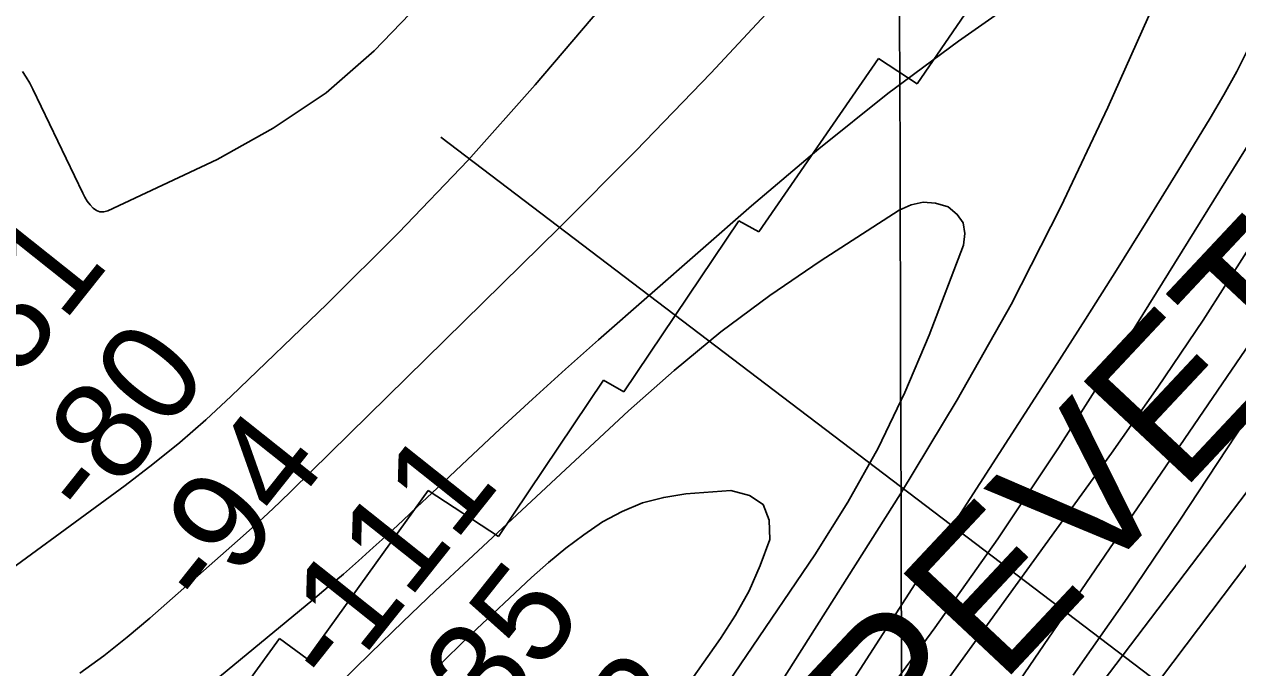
# Model space of a CAD drawing. Extents: x 3361039 to 3398939, y 576572 to 602007.
# Drawn here: x 3385600 to 3386421, y 597245 to 597681 of the extents above; entities that cross this region are included whole.
import ezdxf

# ---------------------------------------------------------------- set-up
doc = ezdxf.new("R2010")
doc.units = 0
for name, color, linetype in [('V-GRID-MAJR', 7, 'Continuous'), ('V-RIVR-EDGE', 7, 'Continuous'), ('V-RIVR-RANG', 7, 'Continuous'), ('V-RRAP-RVMT', 7, 'Continuous'), ('V-RRAP-RVMT-IDEN', 7, 'Continuous'), ('V-TOPO-DPTH', 7, 'Continuous'), ('V-TOPO-MAJR', 7, 'Continuous'), ('V-TOPO-MINR', 7, 'Continuous')]:
    doc.layers.add(name, color=color, linetype=linetype)

msp = doc.modelspace()

# ---------------------------------------------------------------- linework, layer by layer
at = {"layer": 'V-GRID-MAJR'}
msp.add_spline([(3386238.02, 582015.196), (3386220.397, 588073.2390000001), (3386202.7660000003, 594134.366), (3386185.134, 600195.512), (3386185.125, 600198.577)], degree=3, dxfattribs=at)
at = {"layer": 'V-RIVR-EDGE'}
msp.add_spline([(3385039.1726474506, 595098.5520427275), (3385046.55091644, 595110.0766244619), (3385052.214156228, 595120.2815068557), (3385054.339722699, 595124.8571308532), (3385059.995120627, 595131.8906542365), (3385068.493029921, 595148.4312841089), (3385075.572733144, 595161.4516670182), (3385079.1121490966, 595167.7856718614), (3385083.342370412, 595168.4799624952), (3385085.4600950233, 595169.8842274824), (3385085.8176961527, 595171.9975955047), (3385085.830765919, 595177.2831938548), (3385085.8403504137, 595181.1592993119), (3385086.204050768, 595185.7392798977), (3385086.2153778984, 595190.3201318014), (3385091.5323436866, 595202.9924980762), (3385094.0172539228, 595210.3862365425), (3385097.581938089, 595226.939064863), (3385101.481569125, 595236.4435573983), (3385102.912844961, 595245.2494027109), (3385105.068036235, 595261.8057163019), (3385104.7435451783, 595273.082530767), (3385103.3532212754, 595280.8382269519), (3385099.4875716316, 595285.0762901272), (3385099.4927995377, 595287.1905294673), (3385099.8556285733, 595291.4181368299), (3385099.8730549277, 595298.4656012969), (3385098.8307476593, 595304.4585600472), (3385096.3711056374, 595307.2836450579), (3385096.3850467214, 595312.9216166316), (3385101.321757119, 595314.3189110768), (3385103.7935975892, 595316.427051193), (3385103.8057960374, 595321.36027632), (3385106.282864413, 595325.5826557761), (3385108.0578002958, 595330.8638975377), (3385108.773873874, 595335.443006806), (3385110.5627508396, 595346.3622201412), (3385112.372539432, 595365.7383908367), (3385114.1631590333, 595377.3623506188), (3385118.410806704, 595385.1041057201), (3385120.89571694, 595392.4978441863), (3385120.5659979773, 595401.660419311), (3385120.5860382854, 595409.7650034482), (3385123.0787903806, 595420.3301009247), (3385126.613849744, 595424.902239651), (3385130.1523943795, 595430.8838712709), (3385132.6451464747, 595441.4489687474), (3385135.151839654, 595457.6520377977), (3385137.310516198, 595475.6178442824), (3385138.071898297, 595498.5203611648), (3385142.719841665, 595525.6417722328), (3385148.425776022, 595553.1129425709), (3385152.3506752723, 595572.8362585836), (3385153.786307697, 595583.4039700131), (3385153.8150611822, 595595.0322863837), (3385152.432579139, 595605.959341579), (3385150.6898820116, 595613.7159090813), (3385147.175734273, 595617.6007277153), (3385147.187061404, 595622.181579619), (3385148.2929748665, 595641.9118661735), (3385147.609140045, 595650.3705661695), (3385149.0447724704, 595660.9382775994), (3385151.541009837, 595672.9128679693), (3385155.4354129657, 595680.3031211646), (3385161.447540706, 595689.0976393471), (3385174.8769324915, 595704.9213243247), (3385189.3695431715, 595723.2090079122), (3385205.262933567, 595737.969473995), (3385217.976251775, 595749.2140497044), (3385229.9917940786, 595763.2793538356), (3385235.652419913, 595772.427116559), (3385242.375393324, 595783.6865046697), (3385242.38846309, 595788.97210302), (3385243.8031838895, 595791.0828570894), (3385255.820468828, 595805.8529076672), (3385261.4898078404, 595818.5244026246), (3385266.080244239, 595822.3891809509), (3385272.078430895, 595825.5457275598), (3385277.729472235, 595830.8173848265), (3385281.267145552, 595836.4466432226), (3385285.5060800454, 595840.6646660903), (3385292.2264395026, 595850.8669345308), (3385303.8843806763, 595862.8188706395), (3385309.548491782, 595873.3761262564), (3385312.743376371, 595882.8823614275), (3385318.045529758, 595889.5643829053), (3385324.754562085, 595895.1857994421), (3385327.237729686, 595901.8747914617), (3385327.249928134, 595906.8080165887), (3385329.7278678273, 595911.3827692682), (3385338.5694371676, 595924.398795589), (3385339.973702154, 595922.2810709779), (3385342.4455426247, 595924.3892110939), (3385347.0446922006, 595931.7777216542), (3385359.4169643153, 595947.6040205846), (3385367.187472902, 595954.9846892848), (3385371.4316353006, 595961.3169514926), (3385374.621291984, 595968.7089473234), (3385379.2117283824, 595972.5737256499), (3385383.792580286, 595972.5623985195), (3385388.0289008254, 595975.7233017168), (3385397.928461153, 595989.0890873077), (3385403.9240338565, 595991.1885142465), (3385406.7465049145, 595992.5910365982), (3385414.498715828, 595992.5718676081), (3385420.499516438, 595996.7855338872), (3385443.802329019, 596015.4038077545), (3385458.631629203, 596027.3479020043), (3385476.993374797, 596042.8070153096), (3385492.530906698, 596056.1588598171), (3385508.066695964, 596068.8059578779), (3385514.7765996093, 596074.779747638), (3385521.1428432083, 596084.2781409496), (3385525.7480920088, 596094.1332640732), (3385532.1082363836, 596101.165044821), (3385542.3514567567, 596111.0062268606), (3385562.1436068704, 596134.9188122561), (3385576.631860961, 596151.4446297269), (3385584.411082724, 596162.3490306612), (3385590.412754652, 596166.915070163), (3385596.0542114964, 596168.3106219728), (3385598.8775538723, 596170.0655175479), (3385600.647261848, 596173.2325199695), (3385605.230727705, 596174.2783125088), (3385612.291261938, 596179.546484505), (3385619.0020369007, 596185.8726474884), (3385628.532668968, 596192.5442131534), (3385646.5516258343, 596211.8803032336), (3385659.632129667, 596229.1143524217), (3385667.3956677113, 596233.6760353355), (3385673.390369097, 596235.4230890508), (3385677.982548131, 596239.9926138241), (3385679.0544802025, 596245.9803446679), (3385681.540261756, 596253.7264563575), (3385686.49004192, 596260.4093491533), (3385700.262222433, 596272.3560573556), (3385722.5087866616, 596291.3293183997), (3385752.880846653, 596318.7394964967), (3385795.2623497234, 596357.7483661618), (3385843.310577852, 596408.3716111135), (3385868.0298538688, 596429.8053854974), (3385900.8842101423, 596463.5521823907), (3385921.7177962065, 596481.1194358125), (3385922.430384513, 596484.289052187), (3385923.854689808, 596490.2759117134), (3385925.633110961, 596496.9666463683), (3385930.937006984, 596504.3534142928), (3385939.7724770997, 596514.9028280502), (3385953.5524994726, 596530.020895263), (3385972.2744601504, 596548.6504962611), (3385986.758357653, 596563.4144476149), (3385999.1166886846, 596573.6027749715), (3386001.5989849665, 596579.9393937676), (3386003.7254227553, 596584.8673909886), (3386006.5505077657, 596587.32703301), (3386011.4811189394, 596586.2577148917), (3386014.307075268, 596589.0697301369), (3386018.5582082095, 596598.2209781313), (3386024.565108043, 596604.9012569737), (3386033.037749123, 596611.2230633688), (3386047.1596889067, 596622.1117805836), (3386061.6279026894, 596630.5330139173), (3386063.0522079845, 596636.5198734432), (3386069.4201942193, 596646.7230132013), (3386077.904162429, 596657.6256714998), (3386083.555203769, 596662.8973287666), (3386086.376803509, 596663.9474778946), (3386089.196660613, 596664.2928805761), (3386094.83724614, 596665.3360591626), (3386098.0173183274, 596668.8519495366), (3386106.4978012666, 596678.3451149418), (3386117.095137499, 596688.8901721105), (3386129.453468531, 596699.0784994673), (3386144.6290427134, 596708.5551098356), (3386170.3975965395, 596726.8149112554), (3386181.688352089, 596732.7773738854), (3386189.1073587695, 596740.5112871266), (3386194.410383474, 596747.545681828), (3386198.647575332, 596751.0589582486), (3386208.166880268, 596753.1496720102), (3386220.161510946, 596758.758018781), (3386225.4558224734, 596762.2686812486), (3386241.7007147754, 596776.6759027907), (3386247.008967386, 596785.8245368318), (3386256.1941967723, 596795.3159596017), (3386265.0148544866, 596799.8750285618), (3386273.4735544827, 596800.558863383), (3386278.055277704, 596800.899909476), (3386282.6387435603, 596801.9457020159), (3386285.114069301, 596805.4633350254), (3386289.000630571, 596809.6822292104), (3386294.2940707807, 596812.8405184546), (3386306.9951905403, 596819.151869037), (3386326.7446460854, 596825.7981664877), (3386338.740148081, 596831.7588864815), (3386346.16351135, 596841.2546658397), (3386350.0439733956, 596843.0069474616), (3386359.923493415, 596848.2681489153), (3386374.039333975, 596856.6902535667), (3386380.0479764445, 596864.0752788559), (3386384.2938814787, 596871.1122875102), (3386397.368286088, 596885.8797241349), (3386419.982035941, 596910.8424586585), (3386428.8053076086, 596916.4586472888), (3386429.157680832, 596916.4577759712), (3386440.1056476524, 596926.2972153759), (3386445.7619168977, 596933.6831119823), (3386446.4840897, 596940.7288338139), (3386448.604428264, 596943.1902184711), (3386464.8423500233, 596954.7784542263), (3386481.0794004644, 596966.0143167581), (3386496.6125757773, 596977.6042951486), (3386512.1562069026, 596993.4227522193), (3386533.351750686, 597014.8652397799), (3386566.553252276, 597046.4969260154), (3386598.703733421, 597080.5978387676), (3386628.01954506, 597108.363004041), (3386652.0497583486, 597136.1412390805), (3386668.6496378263, 597151.6047089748), (3386687.024453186, 597172.349420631), (3386699.3984679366, 597188.880466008), (3386716.720520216, 597211.389657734), (3386731.5698607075, 597231.4383361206), (3386740.757704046, 597241.98687856), (3386746.068570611, 597252.1926322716), (3386751.3768232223, 597261.3412663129), (3386761.982872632, 597275.4100557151), (3386785.311824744, 597304.5995262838), (3386806.878910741, 597333.7933534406), (3386826.324786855, 597360.1734227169), (3386834.877785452, 597373.0848515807)], degree=3, dxfattribs=at)
at = {"layer": 'V-RIVR-RANG'}
msp.add_line((3387044.0752, 596720.8361), (3385881.6553, 597604.2271999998), dxfattribs=at)
at = {"layer": 'V-RRAP-RVMT'}
for p, q in [((3386204.4080000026, 597640.2240000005), (3386282.503000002, 597754.4720000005)), ((3386097.075000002, 597539.9850000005), (3386178.086000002, 597657.4720000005)), ((3386178.086000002, 597657.4720000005), (3386204.4080000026, 597640.2240000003)), ((3386005.5950000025, 597431.6850000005), (3386083.6110000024, 597547.5390000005)), ((3386083.611000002, 597547.5390000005), (3386097.075000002, 597539.9850000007)), ((3385920.794000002, 597333.4790000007), (3385991.8450000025, 597439.5520000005)), ((3385991.8450000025, 597439.5520000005), (3386005.5950000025, 597431.6850000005)), ((3385791.118000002, 597250.7830000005), (3385872.987000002, 597364.7540000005)), ((3385872.987000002, 597364.7540000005), (3385920.794000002, 597333.4790000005)), ((3385689.297000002, 597150.1330000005), (3385772.4650000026, 597264.4980000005)), ((3385772.4650000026, 597264.4980000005), (3385791.118000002, 597250.7830000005))]:
    msp.add_line(p, q, dxfattribs=at)
at = {"layer": 'V-TOPO-DPTH'}
for points in [[(3387238.524441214, 600201.4877776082), (3387253.3525744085, 599637.1681078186), (3387254.425457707, 599613.069416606), (3387254.486813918, 599589.0000561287), (3387253.030879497, 599564.9746917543), (3387250.563417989, 599540.9786581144), (3387245.22217613, 599501.3729102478), (3387238.5958957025, 599457.7347870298), (3387231.0086909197, 599414.28096839), (3387075.85806655, 598583.8538787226), (3387075.5949250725, 598580.6279713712), (3387075.1397693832, 598577.4300265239), (3387074.8279239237, 598575.8430477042), (3387072.3698058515, 598564.6740143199), (3387071.4119238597, 598561.0774333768), (3387070.14404069, 598557.5780899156), (3386627.945836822, 597581.7766150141), (3386626.8914289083, 597579.6795612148), (3386624.627820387, 597575.5707309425), (3386216.180174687, 597034.3111147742)], [(3386216.180174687, 597034.3111147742), (3386624.627820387, 597575.5707309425), (3386626.8914289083, 597579.6795612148), (3386627.945836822, 597581.7766150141), (3387070.14404069, 598557.5780899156), (3387071.4119238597, 598561.0774333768), (3387072.3698058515, 598564.6740143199), (3387074.8279239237, 598575.8430477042), (3387075.1397693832, 598577.4300265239), (3387075.5949250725, 598580.6279713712), (3387075.85806655, 598583.8538787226), (3387231.0086909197, 599414.28096839), (3387238.5958957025, 599457.7347870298), (3387245.22217613, 599501.3729102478), (3387250.563417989, 599540.9786581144), (3387253.030879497, 599564.9746917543), (3387254.486813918, 599589.0000561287), (3387254.425457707, 599613.069416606), (3387253.3525744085, 599637.1681078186), (3387238.524441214, 600201.4877776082)]]:
    msp.add_lwpolyline(points, dxfattribs=at)
at = {"layer": 'V-TOPO-MAJR'}
for points in [[(3386195.0134953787, 597057.2618579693), (3386492.7696859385, 597449.4605038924), (3386526.45620221, 597500.6163903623), (3386562.5178197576, 597557.1128704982), (3386577.1124985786, 597580.7238522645), (3386591.2430844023, 597604.6005090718), (3386604.6775307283, 597628.875678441), (3386617.6478840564, 597653.4165228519), (3387004.5366612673, 598575.9096582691), (3387142.0336702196, 599177.284537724), (3387220.3995245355, 599583.754208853), (3387221.2555404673, 599590.237037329), (3387221.752818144, 599596.7324522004), (3387221.7119884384, 599603.2467466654), (3387221.3124204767, 599609.773627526), (3387195.5997136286, 600201.3691533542)], [(3386469.1717056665, 598226.470491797), (3386417.8029948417, 598135.793234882), (3386365.621525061, 598045.5692433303), (3386276.4533576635, 597893.7490770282), (3386267.8709095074, 597880.0465201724), (3386258.791881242, 597866.7029418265), (3386248.967982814, 597853.8978312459), (3386238.647504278, 597841.4516991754), (3386163.333222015, 597755.7219113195), (3386114.3960722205, 597701.2345779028), (3386064.680735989, 597647.4829992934), (3386013.798120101, 597594.8350528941), (3385962.1373177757, 597542.9228613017), (3385780.7854410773, 597364.6441287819), (3385772.7060327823, 597356.832040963), (3385764.5421908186, 597349.1107185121), (3385756.251698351, 597341.5255441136), (3385747.8767722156, 597334.0311350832), (3385684.492761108, 597278.2487338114), (3385669.116852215, 597265.2780740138), (3385653.400670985, 597252.7532222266), (3385637.1740812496, 597240.8970824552)], [(3386159.2060260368, 597233.568954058), (3386297.2443702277, 597447.7114909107), (3386318.4321789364, 597480.8542986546), (3386339.4525398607, 597514.1020913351), (3386360.221729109, 597547.5073614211), (3386380.823470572, 597581.0176164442), (3386402.807722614, 597617.0805249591), (3386412.006588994, 597632.7896070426), (3386420.8263606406, 597648.7001471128), (3386429.077490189, 597664.9128741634)]]:
    msp.add_lwpolyline(points, dxfattribs=at)
at = {"layer": 'V-TOPO-MINR'}
for points in [[(3386172.5934821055, 597212.0590329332), (3386216.360003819, 597271.7017650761), (3386259.0142911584, 597332.1072976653), (3386300.0002269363, 597393.6570309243), (3386339.87392834, 597455.9695646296), (3386474.912132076, 597673.4997836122), (3386479.589716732, 597681.2885917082), (3386484.111363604, 597689.1639037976), (3386488.3991037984, 597697.1689718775), (3386492.530906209, 597705.2605439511), (3386525.106181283, 597771.4444543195), (3386531.5360992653, 597785.2062878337), (3386893.4160686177, 598640.7754707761), (3386895.148044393, 598644.6464738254), (3386896.8011952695, 598648.5494731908), (3386898.3361088, 598652.500467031), (3386899.7921974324, 598656.4834571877), (3386989.286359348, 599153.4684939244), (3387049.348546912, 599612.8811495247), (3387051.270232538, 599633.225387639), (3387051.0951575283, 599653.6594339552), (3387049.5222420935, 599674.1533524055), (3387000.98463899, 600200.831326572)], [(3386188.299914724, 597110.7792737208), (3386522.295002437, 597600.1709894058), (3386526.3875322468, 597606.1719108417), (3386530.477405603, 597612.1746409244), (3386534.563294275, 597618.1800839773), (3386538.6465264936, 597624.1873356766), (3386545.993830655, 597635.0044092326), (3386546.3937359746, 597635.6092453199), (3386547.8667837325, 597638.1055849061), (3386548.794640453, 597640.070169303), (3386830.647537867, 598364.577096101), (3386879.1290625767, 598491.582351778), (3386915.466366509, 598584.4321319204), (3386924.1507788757, 598607.4332584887), (3386932.463162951, 598630.5630597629), (3386940.217504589, 598653.8858730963), (3386947.5998179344, 598677.337361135), (3387137.5956574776, 599587.3428556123), (3387138.34394582, 599601.3911457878), (3387138.629022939, 599615.4373802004), (3387138.219283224, 599629.4805309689), (3387137.3463322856, 599643.5216259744), (3387081.991235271, 600201.0551916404)], [(3387238.524441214, 600201.4877776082), (3387253.3525744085, 599637.1681078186), (3387254.425457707, 599613.069416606), (3387254.486813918, 599589.0000561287), (3387253.030879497, 599564.9746917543), (3387250.563417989, 599540.9786581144), (3387245.22217613, 599501.3729102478), (3387238.5958957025, 599457.7347870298), (3387231.0086909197, 599414.28096839), (3387075.85806655, 598583.8538787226), (3387075.5949250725, 598580.6279713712), (3387075.1397693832, 598577.4300265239), (3387074.8279239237, 598575.8430477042), (3387072.3698058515, 598564.6740143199), (3387071.4119238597, 598561.0774333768), (3387070.14404069, 598557.5780899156), (3386627.945836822, 597581.7766150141), (3386626.8914289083, 597579.6795612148), (3386624.627820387, 597575.5707309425), (3386216.180174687, 597034.3111147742)], [(3386143.835297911, 597124.4555866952), (3386335.9457165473, 597389.9884111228), (3386367.4353631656, 597434.7984938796), (3386398.085506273, 597480.1591630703), (3386427.4763941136, 597526.3457119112), (3386456.027778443, 597573.0828471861), (3386484.8522299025, 597621.7599290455), (3386497.9820539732, 597644.7697744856), (3386510.608282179, 597668.0424391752), (3386522.4791165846, 597691.7093327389), (3386533.846355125, 597715.6390455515), (3386604.5416892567, 597870.861919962), (3386901.4567392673, 598619.348613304), (3386906.0595171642, 598630.4703186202), (3386910.4748312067, 598641.6632782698), (3386914.6089494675, 598652.9631194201), (3386918.555603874, 598664.3342149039), (3387120.9437255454, 599608.5114237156)], [(3386472.9722820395, 598396.5990638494), (3386200.712819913, 597955.5885477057), (3386191.4603132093, 597941.3369947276), (3386181.845955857, 597927.3446967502), (3386171.6888225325, 597913.7412812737), (3386161.1698385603, 597900.3971207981), (3385989.985269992, 597691.8124054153), (3385945.6672908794, 597639.7069844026), (3385900.1731696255, 597588.6880290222), (3385852.91483516, 597539.2987720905), (3385804.480358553, 597490.9959807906), (3385739.7225948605, 597428.6456634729), (3385722.476338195, 597412.6991458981), (3385704.8235754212, 597397.2360477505), (3385686.5610534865, 597382.4980787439), (3385667.892025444, 597368.2435291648), (3385563.520171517, 597291.8385394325)], [(3386085.575830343, 597192.8933486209), (3386193.108355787, 597362.544415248), (3386231.5242290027, 597426.1753879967), (3386268.041732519, 597490.8248216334), (3386301.7116814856, 597557.0019466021), (3386333.483260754, 597624.1975324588), (3386392.870755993, 597757.2210564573)], [(3386281.364140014, 597703.7433680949), (3386232.4433764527, 597669.3087583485), (3386184.4411465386, 597633.6840572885), (3386137.8167170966, 597596.2742192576), (3386092.110821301, 597557.6742899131), (3385988.5756472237, 597466.833623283), (3385966.067565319, 597446.8543651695), (3385943.715408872, 597426.7041356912), (3385921.5971406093, 597406.2974491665), (3385899.6347978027, 597385.7197912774), (3385875.5668887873, 597362.907245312), (3385865.7273246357, 597353.6379113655), (3385855.85022246, 597344.408999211), (3385845.916813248, 597335.2407197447), (3385835.945866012, 597326.1128620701), (3385825.881681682, 597317.0904739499), (3385815.730765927, 597308.1682364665), (3385805.4497530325, 597299.3962249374), (3385795.0820087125, 597290.7243640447), (3385518.828445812, 597063.0897828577)], [(3385866.6851384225, 597693.9480194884), (3385836.4810130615, 597662.5952667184), (3385804.0221005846, 597634.1801497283), (3385768.1810074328, 597610.1714864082), (3385730.085127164, 597589.1004588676), (3385656.0016299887, 597554.18635781), (3385653.315919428, 597553.5296127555), (3385650.750542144, 597553.5137239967), (3385648.3656647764, 597554.4591196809), (3385646.1011206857, 597556.0453716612), (3385644.0834237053, 597558.3832590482), (3385642.2243224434, 597560.83027865), (3385640.603114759, 597563.4409965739), (3385639.1405027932, 597566.1608467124), (3385605.4224040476, 597636.6379594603), (3385603.242312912, 597640.8114393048), (3385600.8765447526, 597644.8677107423), (3385598.2322610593, 597648.7481695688)], [(3386309.975638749, 597239.5121196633), (3386346.5848361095, 597291.761036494), (3386382.332661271, 597344.6296530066), (3386554.0759685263, 597605.5852784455)], [(3386042.5079450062, 597184.747790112), (3386134.9248313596, 597321.1916651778), (3386157.2922105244, 597356.8138847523), (3386177.94345329, 597393.3297579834), (3386196.0204914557, 597431.1861117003), (3386212.3813932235, 597469.9361190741), (3386235.708491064, 597531.0095649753), (3386236.657265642, 597538.915366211), (3386235.57443969, 597546.0032781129), (3386231.444212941, 597551.8643560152), (3386225.2823856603, 597556.9075445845), (3386216.780743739, 597559.3641056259), (3386208.394493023, 597560.0990408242), (3386200.1813291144, 597558.2515372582), (3386192.0835564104, 597554.6824078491), (3386138.642657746, 597520.101054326), (3386104.603522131, 597496.7780761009), (3386071.454317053, 597472.3134866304), (3386039.640007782, 597446.1364802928), (3386008.7156290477, 597418.81786271), (3385900.355880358, 597317.8806786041), (3385878.0769040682, 597296.9332624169), (3385855.9294196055, 597275.8490047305), (3385833.9791728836, 597254.5594847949), (3385812.1604179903, 597233.1331233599)], [(3386011.4782359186, 597179.7516766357), (3386071.209806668, 597264.3622000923), (3386081.3512770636, 597280.2525259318), (3386090.450341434, 597296.6591120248), (3386097.985796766, 597313.8400884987), (3386104.4788460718, 597331.5373252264), (3386104.05226413, 597344.7613810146), (3386100.0938068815, 597355.176921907), (3386090.8375366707, 597361.3796904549), (3386078.049391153, 597364.7739441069), (3386047.6335476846, 597362.403205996), (3386032.7206560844, 597360.1079090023), (3386018.278783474, 597356.4136426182), (3386004.5434393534, 597350.6209221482), (3385991.279114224, 597343.4292322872), (3385978.6464199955, 597334.8008839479), (3385966.357905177, 597325.7320108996), (3385954.5856594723, 597316.0023507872), (3385943.157593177, 597305.8321659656), (3385902.187601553, 597267.302571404), (3385894.1024321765, 597259.5650441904), (3385886.1090884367, 597251.735392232), (3385878.2534831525, 597243.7675531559)]]:
    msp.add_lwpolyline(points, dxfattribs=at)

# ---------------------------------------------------------------- texts
at = {"layer": 'V-RIVR-RANG'}
for s, p in [('-81', (3385576.4988134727, 597415.8427399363)), ('-80', (3385645.378378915, 597341.8081940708)), ('-94', (3385724.7727267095, 597280.9821291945)), ('-111', (3385810.4112265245, 597227.9970061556)), ('-135', (3385867.9545422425, 597139.7231448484)), ('-142', (3385947.678476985, 597079.3098137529))]:
    msp.add_text(s, height=67.00000000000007, rotation=51.475888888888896, dxfattribs=at).set_placement(p)
at = {"layer": 'V-RRAP-RVMT-IDEN'}
msp.add_text('REVET.', height=99.99980199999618, rotation=46.856130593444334, dxfattribs=at).set_placement((3386194.6215206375, 597161.6482978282))

doc.saveas('drawing.dxf')
